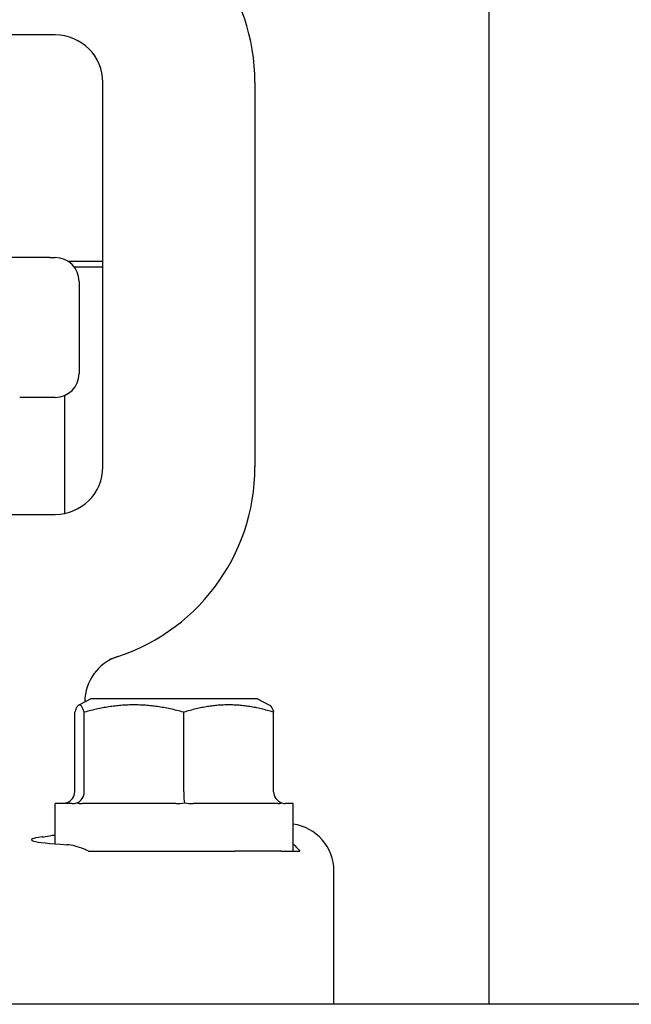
# Model space of a CAD drawing. Header units: inches. Extents: x 24 to 1128, y -58 to 748.
# Tile 581 of 656: x 908.84 to 910.45, y 338.11 to 340.7. Entities that reach past the tile are written whole.
import ezdxf

# ---------------------------------------------------------------- set-up
doc = ezdxf.new("R2010")
doc.units = ezdxf.units.IN
doc.header["$LTSCALE"] = 32
doc.header["$MEASUREMENT"] = 0
doc.layers.add('Visible (ANSI)', color=7, linetype='Continuous', lineweight=30)

msp = doc.modelspace()

# ---------------------------------------------------------------- linework, layer by layer
at = {"layer": 'Visible (ANSI)'}
for p, q in [((910.07584, 341.10867), (910.07584, 338.10867)), ((908.91549, 340.65617), (907.95618, 340.65617)), ((908.93584, 340.65617), (908.91549, 340.65617)), ((909.06084, 339.52117), (909.06084, 340.53117)), ((909.46084, 340.53117), (909.46084, 339.52117)), ((908.92159, 340.07117), (908.72729, 340.07117)), ((908.92159, 340.07117), (908.93584, 340.07117)), ((908.96876, 340.06179), (909.06084, 340.06179)), ((909.06084, 340.04617), (908.98584, 340.04617)), ((908.99834, 340.00867), (908.99834, 339.76622)), ((908.96084, 339.39869), (908.96084, 339.70894)), ((908.93584, 339.70372), (908.84209, 339.70372)), ((908.75255, 339.39617), (908.91549, 339.39617)), ((908.91549, 339.39617), (908.93584, 339.39617)), ((909.02959, 338.91117), (908.99738, 338.89507)), ((909.01334, 338.90352), (909.01334, 338.90304)), ((909.46709, 338.91117), (909.02959, 338.91117)), ((909.46709, 338.91117), (909.49929, 338.89507)), ((908.98671, 338.66742), (908.98671, 338.87621)), ((909.01187, 338.66742), (909.01187, 338.87621)), ((909.2735, 338.66742), (909.2735, 338.87621)), ((909.50997, 338.66742), (909.50997, 338.87621)), ((908.98003, 338.63617), (908.93584, 338.63617)), ((908.93584, 338.53022), (908.93584, 338.63617)), ((909.25293, 338.63617), (909.00602, 338.63617)), ((909.52124, 338.63617), (909.29808, 338.63617)), ((909.56084, 338.63617), (909.54039, 338.63617)), ((909.56084, 338.51117), (909.56084, 338.63617)), ((909.02267, 338.51117), (909.40789, 338.51117)), ((909.52908, 338.51117), (909.40789, 338.51117)), ((909.52908, 338.51117), (909.53406, 338.51117)), ((909.53406, 338.51117), (909.56084, 338.51117)), ((909.56084, 338.51117), (909.57887, 338.51117)), ((909.66834, 338.10867), (909.66834, 338.45907)), ((940.56584, 338.10867), (906.06584, 338.10867))]:
    msp.add_line(p, q, dxfattribs=at)
for centre, radius, start, end in [((908.93584, 340.53117), 0.525, 0, 74.19694), ((908.93584, 340.53117), 0.125, 0, 90), ((908.93584, 340.00867), 0.0625, 0, 90), ((908.93584, 339.76622), 0.0625, 270, 0), ((908.93584, 339.52117), 0.125, 270, 0), ((908.93584, 339.52117), 0.525, 285.80306, 0), ((909.13834, 338.90352), 0.125, 108.15197, 180)]:
    msp.add_arc(centre, radius, start, end, dxfattribs=at)
for centre, major_axis, ratio, start_param, end_param in [((908.95401, 338.66742), (0.0327, 0), 0.9555533, 5.0590358, 6.2831853), ((908.98231, 338.66742), (0, -0.03125), 0.9458753, 0.3466468, 1.5707963), ((909.27664, 338.66742), (0, -0.03125), 0.1006388, 4.712389, 5.9365385), ((909.54267, 338.66742), (-0.0327, 0), 0.9555533, 0, 1.2241495), ((909.54286, 338.4585), (0.10779, 0.06457), 0.9948398, 5.7457619, 7.172791), ((909.24834, 338.54109), (-0.375, 0), 0.0524078, 5.897302, 7.0027774)]:
    msp.add_ellipse(centre, major_axis=major_axis, ratio=ratio, start_param=start_param, end_param=end_param, dxfattribs=at)
for points, weights in [([(909.01187, 338.87621), (908.99929, 338.91229), (908.98671, 338.87621)], [1.04422863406, 1.20577136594, 1.04422863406]), ([(909.2735, 338.87621), (909.14268, 338.91229), (909.01187, 338.87621)], [1.04422863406, 1.20577136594, 1.04422863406]), ([(909.50997, 338.87621), (909.39173, 338.91229), (909.2735, 338.87621)], [1.04422863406, 1.20577136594, 1.04422863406]), ([(909.49929, 338.89507), (909.50426, 338.89259), (909.50997, 338.87621)], [1.12285543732, 1.11183872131, 1.04422863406])]:
    msp.add_rational_spline(points, weights, degree=2, dxfattribs=at)
for points in [[(908.96512, 338.63803), (908.9619, 338.63665), (908.95886, 338.63617), (908.95629, 338.63617)], [(908.98003, 338.63617), (908.98374, 338.63617), (908.98799, 338.63665), (908.99235, 338.63803)], [(908.99235, 338.63803), (908.99673, 338.63665), (909.00146, 338.63617), (909.00602, 338.63617)], [(909.25293, 338.63617), (909.26016, 338.63617), (909.26798, 338.63665), (909.27557, 338.63803)], [(909.27557, 338.63803), (909.28317, 338.63665), (909.29094, 338.63617), (909.29808, 338.63617)], [(909.52124, 338.63617), (909.52476, 338.63617), (909.52833, 338.63665), (909.53156, 338.63803)], [(909.53156, 338.63803), (909.53478, 338.63665), (909.53782, 338.63617), (909.54039, 338.63617)], [(909.56083, 338.53036), (909.56763, 338.52459), (909.57367, 338.51809), (909.57887, 338.51117)]]:
    msp.add_open_spline(points, degree=3, dxfattribs=at)
for points, knots in [([(908.90091, 338.54849), (908.90655, 338.54921), (908.91302, 338.55033), (908.9251, 338.55237), (908.9303, 338.55323), (908.93584, 338.55406)], [0, 0, 0, 0, 0.11429299, 0.11429299, 0.19064054, 0.19064054, 0.19064054, 0.19064054]), ([(909.02267, 338.51117), (909.01891, 338.51301), (909.01516, 338.51473), (908.99539, 338.52313), (908.97989, 338.52732), (908.96631, 338.52814)], [1.52999431, 1.52999431, 1.52999431, 1.52999431, 1.56596178, 1.56596178, 1.72096024, 1.72096024, 1.72096024, 1.72096024])]:
    msp.add_open_spline(points, degree=3, knots=knots, dxfattribs=at)

doc.saveas('drawing.dxf')
